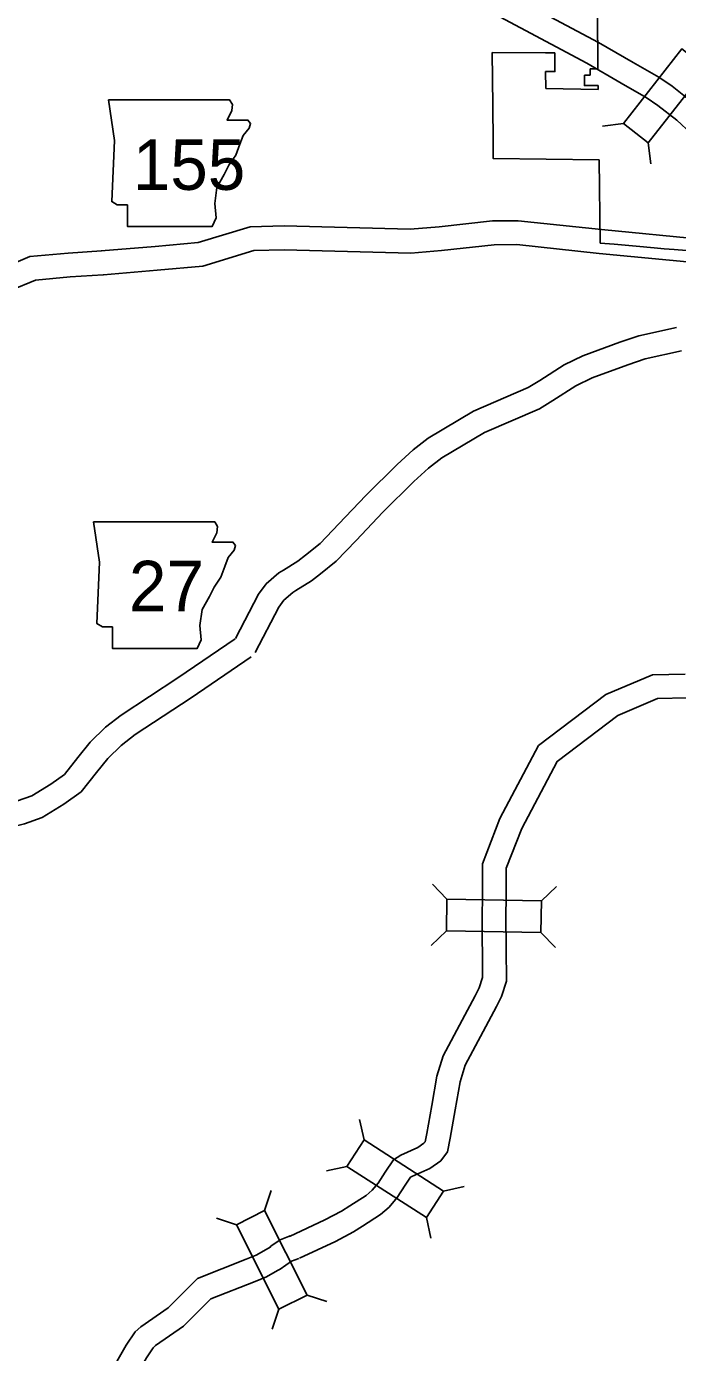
# Model space of a CAD drawing. Extents: x 1374139 to 1377472, y 1168351 to 1170484.
# Drawn here: x 1374394.6 to 1374476.3, y 1169814.6 to 1169981.2 of the extents above; entities that cross this region are included whole.
import ezdxf

# ---------------------------------------------------------------- set-up
doc = ezdxf.new("R2010")
doc.units = 0
doc.layers.add('Default', color=7, linetype='Continuous')

msp = doc.modelspace()

# ---------------------------------------------------------------- linework, layer by layer
at = {"layer": 'Default'}
for p, q in [((1374469.56, 1169968.98), (1374466.93, 1169968.66)), ((1374472.67, 1169966.54), (1374472.99, 1169963.92)), ((1374447.38, 1169871.51), (1374445.55, 1169873.41)), ((1374459.26, 1169871.3), (1374461.16, 1169873.13)), ((1374447.31, 1169867.55), (1374445.41, 1169865.72)), ((1374459.19, 1169867.34), (1374461.02, 1169865.44)), ((1374436.96, 1169841.28), (1374436.4, 1169843.86)), ((1374434.82, 1169837.95), (1374432.24, 1169837.39)), ((1374446.95, 1169834.86), (1374449.53, 1169835.42)), ((1374424.47, 1169832.4), (1374425.29, 1169834.91)), ((1374420.93, 1169830.62), (1374418.42, 1169831.45)), ((1374444.81, 1169831.53), (1374445.37, 1169828.95)), ((1374429.8, 1169821.79), (1374432.31, 1169820.96)), ((1374426.27, 1169820.01), (1374425.44, 1169817.5))]:
    msp.add_line(p, q, dxfattribs=at)
for points in [[(1374466.35, 1169975.84), (1374466.33, 1169977.81), (1374465.99, 1170004.02), (1374466.4, 1170004.01)], [(1374489.31, 1169952.19), (1374488.73, 1169953.67), (1374488.03, 1169955.91), (1374487.3, 1169958.15), (1374486.84, 1169959.48), (1374485.73, 1169961.81), (1374484.05, 1169964.96), (1374482.62, 1169967.2), (1374480.56, 1169969.58), (1374479.98, 1169970.03), (1374478.2, 1169971.66), (1374475.66, 1169973.65), (1374474, 1169974.8), (1374470.77, 1169976.66), (1374466.43, 1169979.17), (1374453.64, 1169985.98)], [(1374486.52, 1169951.1), (1374485.9, 1169952.67), (1374485.17, 1169954.99), (1374484.45, 1169957.19), (1374484.06, 1169958.34), (1374483.06, 1169960.46), (1374481.46, 1169963.44), (1374480.21, 1169965.4), (1374478.48, 1169967.39), (1374478.04, 1169967.73), (1374476.26, 1169969.38), (1374473.89, 1169971.23), (1374472.4, 1169972.26), (1374469.27, 1169974.06), (1374464.97, 1169976.55), (1374452.14, 1169983.38)], [(1374453.13, 1169971.24), (1374453.06, 1169977.88), (1374459.74, 1169977.85), (1374460.91, 1169977.84)], [(1374460.91, 1169977.84), (1374460.94, 1169975.5), (1374459.76, 1169975.51)], [(1374459.76, 1169975.51), (1374459.78, 1169973.36)], [(1374465.37, 1169975.04), (1374465.37, 1169975.84), (1374466.35, 1169975.84)], [(1374466.38, 1169973.75), (1374464.65, 1169973.75), (1374464.66, 1169975.04), (1374465.37, 1169975.04)], [(1374466.38, 1169973.23), (1374466.38, 1169973.75)], [(1374459.78, 1169973.36), (1374466.38, 1169973.23)], [(1374453.17, 1169966.69), (1374453.13, 1169971.24)], [(1374459.83, 1169964.51), (1374453.18, 1169964.59), (1374453.17, 1169966.69)], [(1374466.5, 1169964.42), (1374459.83, 1169964.51)], [(1374466.63, 1169953.96), (1374466.5, 1169964.42)], [(1374403.96, 1169952.96), (1374410.73, 1169953.54), (1374416.13, 1169954.01), (1374422.65, 1169956), (1374426.95, 1169956.12), (1374442.77, 1169955.69), (1374446.4, 1169955.99), (1374453.12, 1169956.73), (1374456.32, 1169956.76), (1374466.78, 1169955.64), (1374479.66, 1169954.42), (1374485.36, 1169953.59), (1374485.57, 1169953.56)], [(1374404.22, 1169949.97), (1374410.99, 1169950.55), (1374416.71, 1169951.05), (1374423.14, 1169953.02), (1374426.95, 1169953.12), (1374442.86, 1169952.69), (1374446.69, 1169953.01), (1374453.3, 1169953.73), (1374456.17, 1169953.76), (1374466.48, 1169952.65), (1374479.3, 1169951.44), (1374484.9, 1169950.62), (1374486.7, 1169950.33)], [(1374479.7, 1169952.79), (1374478.39, 1169952.93), (1374477.85, 1169952.98), (1374477.47, 1169953.01), (1374475.93, 1169953.16), (1374474.68, 1169953.25), (1374473.41, 1169953.36), (1374471.16, 1169953.56), (1374468.37, 1169953.8), (1374466.63, 1169953.96)], [(1374403.99, 1169952.96), (1374399.79, 1169952.7), (1374394.97, 1169952.25), (1374392.64, 1169951.28), (1374392.04, 1169951.53), (1374390.38, 1169952), (1374386.36, 1169951.15), (1374384.78, 1169950.23), (1374384.65, 1169948.27), (1374385.83, 1169947.45), (1374386.05, 1169947.37)], [(1374404.18, 1169949.97), (1374400.03, 1169949.71), (1374395.7, 1169949.3), (1374392.64, 1169948.03), (1374391.05, 1169948.69), (1374390.28, 1169948.91), (1374389.34, 1169948.72), (1374389.69, 1169947.22), (1374388.98, 1169945.91), (1374388.12, 1169945.24), (1374386.73, 1169944.54), (1374385.2, 1169944.06), (1374383.48, 1169945.25), (1374383.85, 1169946.37), (1374383.38, 1169946.8), (1374382.37, 1169947.18), (1374381.92, 1169947.42), (1374381.53, 1169947.25), (1374377.4, 1169944.97)], [(1374476.21, 1169943.33), (1374471.48, 1169942.29), (1374469.1, 1169941.5), (1374464.46, 1169939.79), (1374462.09, 1169938.64), (1374459.06, 1169936.69), (1374457.6, 1169935.79), (1374450.73, 1169932.82), (1374445.04, 1169929.45), (1374443.12, 1169927.98), (1374441.14, 1169926.14), (1374437.19, 1169922.23), (1374433.81, 1169918.66), (1374431.44, 1169916.21), (1374429.62, 1169914.73), (1374428.66, 1169913.99), (1374426.84, 1169912.85), (1374426.26, 1169912.51), (1374424.68, 1169911.13), (1374423.71, 1169909.83), (1374420.81, 1169904.27)], [(1374476.85, 1169940.4), (1374472.27, 1169939.39), (1374470.1, 1169938.67), (1374465.64, 1169937.02), (1374463.56, 1169936.02), (1374460.66, 1169934.16), (1374458.99, 1169933.12), (1374452.1, 1169930.14), (1374446.73, 1169926.96), (1374445.06, 1169925.68), (1374443.22, 1169923.98), (1374439.33, 1169920.13), (1374435.98, 1169916.58), (1374433.47, 1169914), (1374431.48, 1169912.38), (1374430.37, 1169911.53), (1374428.4, 1169910.29), (1374428.02, 1169910.07), (1374426.89, 1169909.08), (1374426.26, 1169908.23), (1374423.28, 1169902.51)], [(1374420.77, 1169904.22), (1374413.59, 1169899.32), (1374406.47, 1169894.65), (1374404.47, 1169893.12), (1374402.56, 1169891.23), (1374401, 1169889.31), (1374399.35, 1169887.2), (1374397.62, 1169885.98), (1374395.22, 1169884.5), (1374393.43, 1169883.86), (1374390.59, 1169883.16), (1374388.99, 1169882.7), (1374386.54, 1169881.35), (1374384.71, 1169880.2), (1374380.32, 1169878.6), (1374373.1, 1169876.22), (1374366.39, 1169873.43), (1374364.61, 1169872.57)], [(1374422.8, 1169901.97), (1374415.26, 1169896.83), (1374408.21, 1169892.2), (1374406.44, 1169890.85), (1374404.79, 1169889.21), (1374403.35, 1169887.44), (1374401.44, 1169885.01), (1374399.27, 1169883.47), (1374396.53, 1169881.79), (1374394.3, 1169880.99), (1374391.36, 1169880.26), (1374390.14, 1169879.91), (1374388.06, 1169878.76), (1374386.04, 1169877.49), (1374381.3, 1169875.77), (1374374.15, 1169873.4), (1374367.62, 1169870.69), (1374365.92, 1169869.87)], [(1374477.32, 1169899.8), (1374473.2, 1169899.71), (1374467.32, 1169897.23), (1374458.89, 1169890.82), (1374454.03, 1169881.67), (1374451.83, 1169875.97), (1374451.83, 1169871.76), (1374451.79, 1169869.44), (1374451.84, 1169861.69), (1374451.42, 1169860.4), (1374450.94, 1169859.37), (1374449.29, 1169856.32), (1374446.89, 1169851.85), (1374446.1, 1169849.28), (1374445.48, 1169845.59), (1374444.85, 1169842.07), (1374444.64, 1169841.04), (1374444.49, 1169840.85), (1374443.74, 1169840.32), (1374441.57, 1169839.35), (1374440.67, 1169838.78), (1374439.63, 1169837.23), (1374438.74, 1169835.84), (1374437.97, 1169834.96), (1374437.22, 1169834.3), (1374435.16, 1169832.98), (1374434.15, 1169832.33), (1374432.03, 1169831.22), (1374427.59, 1169829.16)], [(1374477.57, 1169896.8), (1374473.84, 1169896.72), (1374468.84, 1169894.61), (1374461.23, 1169888.83), (1374456.77, 1169880.42), (1374454.83, 1169875.41), (1374454.83, 1169871.73), (1374454.79, 1169869.42), (1374454.84, 1169861.22), (1374454.22, 1169859.29), (1374453.61, 1169858.02), (1374451.93, 1169854.9), (1374449.67, 1169850.69), (1374449.03, 1169848.59), (1374448.43, 1169845.07), (1374447.79, 1169841.5), (1374447.44, 1169839.79), (1374446.61, 1169838.67), (1374445.23, 1169837.7), (1374442.98, 1169836.69), (1374442.8, 1169836.58), (1374442.14, 1169835.58), (1374441.14, 1169834.03), (1374440.1, 1169832.84), (1374439.03, 1169831.89), (1374436.78, 1169830.46), (1374435.66, 1169829.74), (1374433.36, 1169828.53), (1374428.86, 1169826.44)], [(1374427.7, 1169829.21), (1374426.42, 1169828.73), (1374425.26, 1169827.91), (1374425.19, 1169827.79), (1374424.65, 1169827.52), (1374423.41, 1169826.8), (1374422.16, 1169826.3)], [(1374422.16, 1169826.3), (1374416.04, 1169823.87), (1374412.37, 1169820.18), (1374408.94, 1169817.8), (1374408.21, 1169817.17), (1374407.09, 1169815.49), (1374404.19, 1169810.43), (1374403.61, 1169809.76), (1374400.6, 1169807.9), (1374399.15, 1169806.85), (1374398.55, 1169804.94), (1374397.93, 1169802.99), (1374396.41, 1169799.91), (1374394.58, 1169797.08), (1374393.27, 1169795.1)], [(1374428.76, 1169826.4), (1374427.84, 1169826.05), (1374426.42, 1169825.05), (1374426.08, 1169824.89), (1374424.73, 1169824.09), (1374423.27, 1169823.51)], [(1374423.27, 1169823.51), (1374417.73, 1169821.32), (1374414.3, 1169817.87), (1374410.78, 1169815.43), (1374410.48, 1169815.17), (1374409.64, 1169813.91), (1374406.65, 1169808.69), (1374405.57, 1169807.45), (1374402.28, 1169805.41), (1374401.71, 1169805), (1374401.41, 1169804.04), (1374400.72, 1169801.86), (1374399.02, 1169798.43), (1374397.09, 1169795.44), (1374395.77, 1169793.45)]]:
    msp.add_lwpolyline(points, dxfattribs=at)
for points in [[(1374472.67, 1169966.54), (1374479.99, 1169975.9), (1374476.88, 1169978.34), (1374469.56, 1169968.98)], [(1374404.86, 1169971.94), (1374405.62, 1169966.86), (1374405.28, 1169959.17), (1374405.96, 1169958.74), (1374407.23, 1169958.74), (1374407.23, 1169956.04), (1374417.89, 1169956.04), (1374418.39, 1169957.14), (1374418.22, 1169958.91), (1374418.48, 1169960.94), (1374419.41, 1169962.55), (1374420, 1169963.73), (1374420.85, 1169965), (1374421.35, 1169966.36), (1374421.78, 1169967.46), (1374422.54, 1169968.39), (1374422.71, 1169968.98), (1374422.37, 1169969.4), (1374419.75, 1169969.4), (1374420.34, 1169970.59), (1374420.42, 1169971.35), (1374420.07, 1169971.93)], [(1374402.99, 1169918.93), (1374403.75, 1169913.85), (1374403.41, 1169906.15), (1374404.09, 1169905.73), (1374405.36, 1169905.73), (1374405.36, 1169903.02), (1374416.01, 1169903.02), (1374416.52, 1169904.12), (1374416.35, 1169905.9), (1374416.61, 1169907.93), (1374417.54, 1169909.54), (1374418.13, 1169910.72), (1374418.97, 1169911.99), (1374419.48, 1169913.34), (1374419.9, 1169914.44), (1374420.67, 1169915.37), (1374420.83, 1169915.96), (1374420.5, 1169916.39), (1374417.87, 1169916.39), (1374418.47, 1169917.57), (1374418.55, 1169918.33), (1374418.2, 1169918.92)], [(1374459.26, 1169871.3), (1374447.38, 1169871.51), (1374447.31, 1169867.55), (1374459.19, 1169867.34)], [(1374434.82, 1169837.95), (1374444.81, 1169831.53), (1374446.95, 1169834.86), (1374436.96, 1169841.28)], [(1374429.8, 1169821.79), (1374424.47, 1169832.4), (1374420.93, 1169830.62), (1374426.27, 1169820.01)]]:
    msp.add_lwpolyline(points, close=True, dxfattribs=at)

# ---------------------------------------------------------------- texts
for s, p in [('155', (1374407.91, 1169960.64)), ('27', (1374407.43, 1169907.7))]:
    msp.add_text(s, height=6.336, dxfattribs=at).set_placement(p)

doc.saveas('drawing.dxf')
